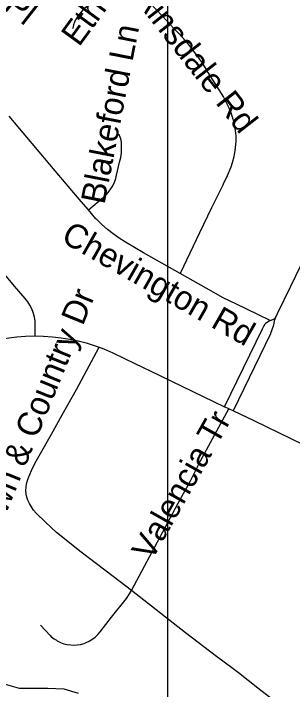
# Model space of a CAD drawing. Extents: x 1383679 to 1536984, y 460658 to 651027.
# Drawn here: x 1457963 to 1459059, y 509766 to 512423 of the extents above; entities that cross this region are included whole.
import ezdxf

# ---------------------------------------------------------------- set-up
doc = ezdxf.new("R2010")
doc.units = 0
for name, color, linetype in [('Exist Hydrographic Misc Water Feature', 7, 'Continuous'), ('Exist Road Non-System Type 51', 7, 'Continuous'), ('Exist Road Non-System Type 51 Label', 7, 'Continuous'), ('Map Preparation Inset Cut Line', 7, 'Continuous')]:
    doc.layers.add(name, color=color, linetype=linetype)

msp = doc.modelspace()

# ---------------------------------------------------------------- linework, layer by layer
at = {"layer": 'Exist Hydrographic Misc Water Feature'}
msp.add_lwpolyline([(1457802.9, 509807.6), (1457821.9, 509835.5), (1457828, 509839.3), (1457842, 509835), (1457849.8, 509826.8), (1457873.6, 509814.4), (1457889.3, 509802), (1457921.1, 509789.4), (1457984.8, 509772), (1458096.9, 509771.7), (1458160.8, 509768.4), (1458216.5, 509751.2)], dxfattribs=at)
at = {"layer": 'Exist Road Non-System Type 51'}
for p, q in [((1458808.5, 510869.4), (1458791.9, 510877.3)), ((1458825.3, 510861.4), (1458808.5, 510869.4))]:
    msp.add_line(p, q, dxfattribs=at)
for points in [[(1458389.9, 512581.5), (1458285.6, 512484.1), (1458248.9, 512450), (1458236.6, 512438.7), (1458225.3, 512426.3), (1458215.3, 512412.9), (1458206.7, 512398.6), (1458202.2, 512389.8), (1458197.9, 512378.3), (1458195.1, 512366.3), (1458194.6, 512363.4)], [(1458389.9, 512581.5), (1458567.8, 512392.1), (1458591.8, 512366), (1458614.7, 512342.2), (1458636.7, 512316.9), (1458657.4, 512290.7), (1458660.3, 512286.9), (1458681.6, 512259.4), (1458701.9, 512230.5), (1458720.8, 512200.9), (1458726.6, 512191.3), (1458787.2, 512094), (1458798.6, 512073.7), (1458808.7, 512052.5), (1458817.3, 512030.6), (1458824.3, 512008.3), (1458825.3, 512004.9), (1458830.2, 511984.6), (1458833.7, 511963.5), (1458835.5, 511942.2), (1458835.6, 511921), (1458834.9, 511909), (1458832.3, 511884.7), (1458828, 511860.5), (1458822.2, 511836.7), (1458816.6, 511818.9), (1458802.3, 511785.1), (1458786.8, 511752.6), (1458784.9, 511748.9), (1458740.8, 511659.3), (1458693.6, 511561.4), (1458617.2, 511402)], [(1458257.1, 511651.4), (1458228.9, 511684.9), (1458126, 511805.1), (1458035.4, 511912.1), (1457945.1, 512020.3)], [(1458257.1, 511651.4), (1458316.5, 511701.6), (1458328.1, 511712.4), (1458338.7, 511724.6), (1458347.9, 511737.8), (1458352.7, 511746.2), (1458359.4, 511760.1), (1458364.5, 511774.8), (1458367.5, 511788.2), (1458379.6, 511838.9), (1458383.7, 511857.4), (1458386.4, 511876.1), (1458387.4, 511895), (1458387.4, 511903.3), (1458386.3, 511917.3), (1458383.7, 511931), (1458379.5, 511944.4), (1458377.7, 511948.9)], [(1458617.2, 511402), (1458474, 511482.9), (1458403, 511524.6), (1458378.1, 511540.2), (1458354.3, 511556.9), (1458331.3, 511574.9), (1458309.3, 511594.1), (1458288.2, 511614.6), (1458286.5, 511616.4), (1458257.1, 511651.4)], [(1458048.2, 511156), (1458048.3, 511200.8), (1458047.4, 511215.7), (1458045.2, 511230.1), (1458041.5, 511244.4), (1458040.3, 511248.1), (1458034.3, 511262.9), (1458027.1, 511276.8), (1458018.7, 511290.1), (1458008.8, 511302.7), (1457967, 511351.5), (1457875.6, 511459.3)], [(1458992.1, 511228.6), (1458994.3, 511233), (1458999.9, 511244.6), (1459052.3, 511351.7), (1459091.2, 511432.7)], [(1458970.7, 511216.8), (1458833.6, 511283.9), (1458819, 511290.4), (1458783.6, 511307.7), (1458749.1, 511326.7), (1458617.2, 511402)], [(1458992.1, 511228.6), (1458989, 511222.1), (1458987, 511215.3), (1458984.9, 511206.5), (1458982.4, 511194.8), (1458978, 511179.8), (1458972.2, 511165.4), (1458971.8, 511164.6), (1458825.3, 510861.4)], [(1458970.7, 511216.8), (1458981.1, 511220.4), (1458986.2, 511222.7), (1458990.4, 511226.3), (1458992.1, 511228.6)], [(1458791.9, 510877.3), (1458940.5, 511183.9), (1458945.5, 511193.9), (1458951.8, 511203.1), (1458955, 511206.9), (1458960.5, 511211.8), (1458966.9, 511215.4), (1458970.4, 511216.7), (1458970.7, 511216.8)], [(1457490.4, 511033.5), (1457591.3, 511060.3), (1457700.5, 511088.8), (1457845.1, 511127.5), (1457878, 511136.1), (1457910.9, 511143.1), (1457944.1, 511148.6), (1457975.8, 511152.4), (1458010.1, 511155), (1458044.5, 511156.1), (1458048.2, 511156)], [(1458048.2, 511156), (1458079.1, 511155.6), (1458081.1, 511155.5), (1458115.5, 511153), (1458149.6, 511149), (1458183.5, 511143.5), (1458216.8, 511136.5), (1458248.6, 511128.3), (1458279.9, 511118.6), (1458299.7, 511111.4)], [(1458425.8, 510154.8), (1458382.2, 510189.3), (1458228.1, 510306.4), (1458131.7, 510383.8), (1458088.4, 510424.1), (1458051.8, 510459.9), (1458041.7, 510471.5), (1458032.8, 510483.9), (1458025.1, 510497.1), (1458018.8, 510511.1), (1458015, 510521.7), (1458012.6, 510534.6), (1458011.6, 510548), (1458012.1, 510561.4), (1458014, 510574.7), (1458017.4, 510587.8), (1458020.2, 510595.7), (1458033.5, 510626.6), (1458048.3, 510656.9), (1458063.2, 510684.2), (1458111.4, 510770.5), (1458154.2, 510846.1), (1458209.9, 510946), (1458299.7, 511111.4)], [(1458299.7, 511111.4), (1458310.7, 511107.4), (1458341.1, 511094.8), (1458352.4, 511089.7), (1458439.7, 511047.8), (1458532, 511003.4), (1458540.1, 510999.5), (1458791.9, 510877.3)], [(1458425.8, 510154.8), (1458609.2, 510498.4), (1458657.4, 510586.6), (1458697.8, 510664.5), (1458808.5, 510869.4)], [(1459204.6, 510678.5), (1459164.5, 510697.9), (1459150.2, 510704.9), (1458910.7, 510820.5), (1458825.3, 510861.4)], [(1458068.6, 510019.3), (1458106.1, 509978.1), (1458112.3, 509972), (1458122, 509964.8), (1458131.5, 509959.8), (1458134.7, 509957.8), (1458147, 509951.3), (1458160.7, 509946.3), (1458173.9, 509943), (1458187.5, 509941.4), (1458198.8, 509940.6), (1458212.9, 509941.2), (1458226.5, 509943.5), (1458240.6, 509947.5), (1458253.2, 509953), (1458257.9, 509955.2), (1458270.9, 509962.7), (1458283, 509971.8), (1458294.1, 509982.1), (1458303.6, 509993.4), (1458347.7, 510050.5), (1458406.2, 510124.5), (1458418.6, 510142.6), (1458425.8, 510154.8)], [(1459060.7, 509665.3), (1459056.5, 509667.9), (1459035.1, 509683.3), (1459014.2, 509700.2), (1458922.6, 509771.7), (1458846.4, 509831.5), (1458841.2, 509835.6), (1458831.2, 509843.3), (1458820.2, 509851.8), (1458760.3, 509896.2), (1458638.2, 509989.3), (1458425.8, 510154.8)]]:
    msp.add_lwpolyline(points, dxfattribs=at)
at = {"layer": 'Map Preparation Inset Cut Line'}
for points in [[(1446195.4, 477316), (1383679.3, 477316), (1383679.3, 520758.2), (1458567.8, 520758.2), (1458567.8, 493672.2), (1446195.4, 493672.2), (1446195.4, 477316)], [(1446195.4, 477316), (1480703, 477316), (1498974.3, 494868.2), (1521133.6, 516155.5), (1521133.6, 520758.2), (1458567.8, 520758.2), (1458567.8, 493672.2), (1446195.4, 493672.2), (1446195.4, 477316)]]:
    msp.add_lwpolyline(points, dxfattribs=at)

# ---------------------------------------------------------------- texts
at = {"layer": 'Exist Road Non-System Type 51 Label'}
for s, rotation, p in [('Handley Pl', 321.8432, (1457524.9, 512752.3)), ('Ethan Ct', 53.8809, (1458220.1, 512289.4)), ('Ainsdale Rd', 308.0347, (1458431.4, 512484.2)), ('Blakeford Ln', 78.9305, (1458319.8, 511670.1)), ('Chevington Rd', 330.3142, (1458144.7, 511529.5)), ('Town & Country Dr', 67.7966, (1457877.1, 510317)), ('Valencia Tr', 60.6041, (1458504.8, 510267.6))]:
    msp.add_text(s, height=95, rotation=rotation, dxfattribs=at).set_placement(p)

doc.saveas('drawing.dxf')
